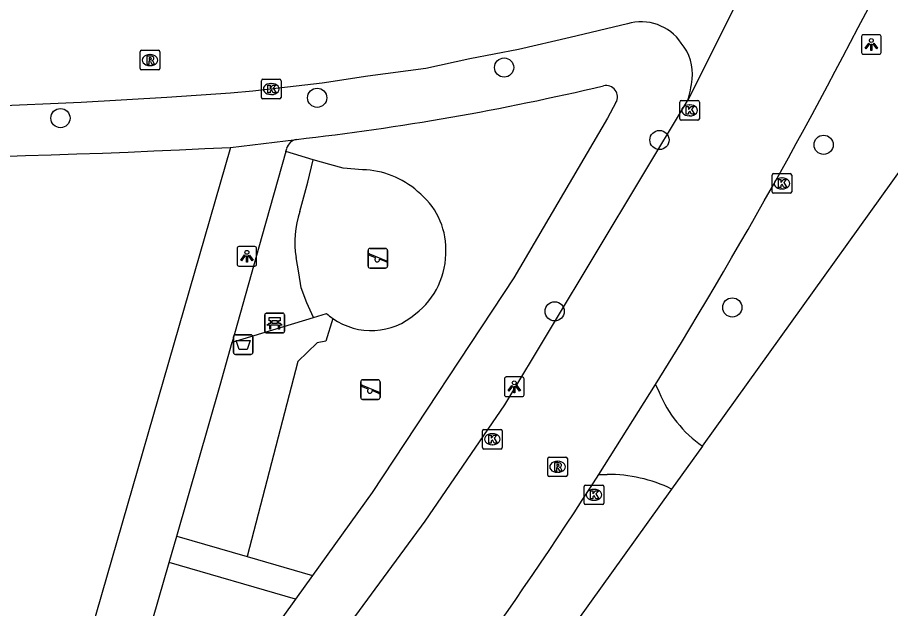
# Model space of a CAD drawing. Extents: x 160356 to 161355, y 381727 to 382845.
# Drawn here: x 160910.72 to 160955.22, y 382112.15 to 382142.27 of the extents above; entities that cross this region are included whole.
import ezdxf

# ---------------------------------------------------------------- set-up
doc = ezdxf.new("R2010")
doc.units = 0
for name, color, linetype in [('IMGEO_Afvalbak', 7, 'Continuous'), ('IMGEO_Bank', 7, 'Continuous'), ('IMGEO_Boom', 7, 'Continuous'), ('IMGEO_Groenvoorziening', 7, 'Continuous'), ('IMGEO_Kolk', 7, 'Continuous'), ('IMGEO_Lichtpunt', 7, 'Continuous'), ('IMGEO_Rijbaan_lokaal_open', 7, 'Continuous'), ('IMGEO_Rioolput', 7, 'Continuous'), ('IMGEO_Speelvoorziening', 7, 'Continuous'), ('IMGEO_Voetpad_open', 7, 'Continuous')]:
    doc.layers.add(name, color=color, linetype=linetype)

msp = doc.modelspace()

# ---------------------------------------------------------------- linework, layer by layer
at = {"layer": 'IMGEO_Afvalbak'}
for p, q in [((160921.829, 382126.101), (160922.619, 382126.101)), ((160922.619, 382126.101), (160921.829, 382126.101)), ((160921.729, 382125.201), (160921.729, 382126.001)), ((160921.729, 382126.001), (160921.729, 382125.201)), ((160922.719, 382126.001), (160922.719, 382125.201)), ((160922.719, 382125.201), (160922.719, 382126.001)), ((160922.619, 382125.101), (160921.829, 382125.101)), ((160921.829, 382125.101), (160922.619, 382125.101))]:
    msp.add_line(p, q, dxfattribs=at)
msp.add_lwpolyline([(160921.872, 382125.815), (160922.576, 382125.815), (160922.427, 382125.345), (160922.021, 382125.345), (160921.872, 382125.815)], dxfattribs=at)
for centre, start, end in [((160921.829, 382126.001), 90, 180), ((160921.829, 382126.001), 90, 180), ((160922.619, 382126.001), 0, 90), ((160922.619, 382126.001), 360, 90), ((160921.829, 382125.201), 180, 270), ((160921.829, 382125.201), 180, 270), ((160922.619, 382125.201), 270, 0), ((160922.619, 382125.201), 270, 0)]:
    msp.add_arc(centre, 0.1, start, end, dxfattribs=at)
at = {"layer": 'IMGEO_Bank'}
for p, q in [((160923.329, 382126.276), (160923.329, 382127.117)), ((160923.329, 382127.117), (160923.329, 382126.276)), ((160923.404, 382127.201), (160924.245, 382127.201)), ((160924.245, 382127.201), (160923.404, 382127.201)), ((160924.329, 382127.126), (160924.329, 382126.285)), ((160924.329, 382126.285), (160924.329, 382127.126)), ((160924.026, 382126.599), (160923.633, 382126.599)), ((160923.638, 382126.707), (160923.638, 382126.813)), ((160923.682, 382126.813), (160923.682, 382126.707)), ((160923.97, 382126.819), (160923.688, 382126.819)), ((160923.688, 382126.701), (160923.97, 382126.701)), ((160923.976, 382126.707), (160923.976, 382126.813)), ((160924.02, 382126.813), (160924.02, 382126.707)), ((160924.254, 382126.201), (160923.413, 382126.201)), ((160923.413, 382126.201), (160924.254, 382126.201))]:
    msp.add_line(p, q, dxfattribs=at)
for points in [[(160923.632, 382126.819), (160923.546, 382126.819), (160923.546, 382126.98), (160924.109, 382126.98), (160924.109, 382126.819), (160924.026, 382126.819)], [(160923.576, 382126.599), (160923.434, 382126.599), (160923.546, 382126.701), (160923.632, 382126.701)], [(160923.626, 382126.592), (160923.626, 382126.385), (160923.583, 382126.385), (160923.583, 382126.592)], [(160924.026, 382126.701), (160924.109, 382126.701), (160924.221, 382126.599), (160924.082, 382126.599)], [(160924.076, 382126.592), (160924.076, 382126.385), (160924.032, 382126.385), (160924.032, 382126.592)]]:
    msp.add_lwpolyline(points, dxfattribs=at)
for centre, radius, start, end in [((160923.407, 382127.123), 0.0779, 92.4484, 184.2845), ((160923.407, 382127.123), 0.0779, 92.4484, 184.2845), ((160924.251, 382127.123), 0.0779, 2.4484, 94.2845), ((160924.251, 382127.123), 0.0779, 2.4484, 94.2845), ((160923.576, 382126.592), 0.00671, 2.8957, 87.1043), ((160923.633, 382126.592), 0.00671, 92.8957, 177.1043), ((160923.631, 382126.812), 0.00671, 2.8957, 87.1043), ((160923.631, 382126.708), 0.00671, 272.8957, 357.1043), ((160923.688, 382126.812), 0.00671, 92.8957, 177.1043), ((160923.688, 382126.708), 0.00671, 182.8957, 267.1043), ((160923.97, 382126.812), 0.00671, 2.8957, 87.1043), ((160923.97, 382126.708), 0.00671, 272.8957, 357.1043), ((160924.027, 382126.812), 0.00671, 92.8957, 177.1043), ((160924.027, 382126.708), 0.00671, 182.8957, 267.1043), ((160924.025, 382126.592), 0.00671, 2.8957, 87.1043), ((160924.082, 382126.592), 0.00671, 92.8957, 177.1043), ((160923.407, 382126.279), 0.0779, 182.4484, 274.2845), ((160923.407, 382126.279), 0.0779, 182.4484, 274.2845), ((160924.251, 382126.279), 0.0779, 272.4484, 4.2845), ((160924.251, 382126.279), 0.0779, 272.4484, 4.2845)]:
    msp.add_arc(centre, radius, start, end, dxfattribs=at)
at = {"layer": 'IMGEO_Boom'}
for centre in [(160935.522, 382139.721), (160925.996, 382138.182), (160912.911, 382137.144), (160943.441, 382136.03), (160951.807, 382135.783), (160947.152, 382127.495), (160938.1, 382127.298)]:
    msp.add_circle(centre, 0.489, dxfattribs=at)
at = {"layer": 'IMGEO_Groenvoorziening'}
for points in [[(160928.314, 382134.509), (160927.325, 382134.588), (160926.65, 382134.772), (160925.797, 382135.025)], [(160925.803, 382126.98), (160926.475, 382127.188)], [(160926.791, 382126.936), (160926.432, 382125.775), (160925.995, 382125.692), (160925.013, 382124.732), (160922.43, 382114.799)]]:
    msp.add_lwpolyline(points, dxfattribs=at)
for centre, radius, start, end in [((160928.223, 382130.167), 4.343, 48.2464, 88.8011), ((160928.833, 382130.468), 3.721, 359.6211, 52.1714), ((160928.626, 382130.297), 3.931, 307.2656, 2.1233), ((160929.179, 382130.254), 4.088, 228.5954, 234.2621), ((160928.751, 382129.728), 3.411, 234.9364, 311.3917)]:
    msp.add_arc(centre, radius, start, end, dxfattribs=at)
at = {"layer": 'IMGEO_Kolk'}
for p, q in [((160923.155, 382138.2), (160923.155, 382139.052)), ((160923.23, 382139.126), (160924.082, 382139.126)), ((160924.156, 382139.052), (160924.156, 382138.2)), ((160923.643, 382138.906), (160923.668, 382138.906)), ((160924.082, 382138.126), (160923.23, 382138.126)), ((160923.666, 382138.346), (160923.641, 382138.346)), ((160944.475, 382137.113), (160944.475, 382137.965)), ((160944.55, 382138.039), (160945.402, 382138.039)), ((160944.963, 382137.819), (160944.988, 382137.819)), ((160945.476, 382137.965), (160945.476, 382137.113)), ((160944.986, 382137.259), (160944.961, 382137.259)), ((160945.402, 382137.039), (160944.55, 382137.039)), ((160949.183, 382133.388), (160949.183, 382134.24)), ((160949.258, 382134.314), (160950.11, 382134.314)), ((160949.671, 382134.094), (160949.696, 382134.094)), ((160950.184, 382134.24), (160950.184, 382133.388)), ((160950.11, 382133.314), (160949.258, 382133.314)), ((160949.694, 382133.534), (160949.669, 382133.534)), ((160934.423, 382120.354), (160934.423, 382121.206)), ((160934.498, 382121.28), (160935.35, 382121.28)), ((160935.424, 382121.206), (160935.424, 382120.354)), ((160934.911, 382121.06), (160934.936, 382121.06)), ((160935.35, 382120.28), (160934.498, 382120.28)), ((160934.934, 382120.5), (160934.909, 382120.5)), ((160939.605, 382117.518), (160939.605, 382118.37)), ((160939.68, 382118.444), (160940.532, 382118.444)), ((160940.093, 382118.224), (160940.118, 382118.224)), ((160940.606, 382118.37), (160940.606, 382117.518)), ((160940.116, 382117.664), (160940.091, 382117.664)), ((160940.532, 382117.444), (160939.68, 382117.444))]:
    msp.add_line(p, q, dxfattribs=at)
for points in [[(160923.155, 382138.2), (160923.155, 382139.052)], [(160923.23, 382139.126), (160924.082, 382139.126)], [(160924.156, 382139.052), (160924.156, 382138.2)], [(160923.476, 382138.826), (160923.599, 382138.826), (160923.599, 382138.675), (160923.729, 382138.826), (160923.893, 382138.826), (160923.747, 382138.675), (160923.9, 382138.426), (160923.748, 382138.426), (160923.663, 382138.59), (160923.599, 382138.523), (160923.599, 382138.426), (160923.476, 382138.426), (160923.476, 382138.826)], [(160924.082, 382138.126), (160923.23, 382138.126)], [(160944.475, 382137.113), (160944.475, 382137.965)], [(160944.55, 382138.039), (160945.402, 382138.039)], [(160944.796, 382137.739), (160944.919, 382137.739), (160944.919, 382137.588), (160945.049, 382137.739), (160945.213, 382137.739), (160945.067, 382137.588), (160945.22, 382137.339), (160945.068, 382137.339), (160944.983, 382137.503), (160944.919, 382137.436), (160944.919, 382137.339), (160944.796, 382137.339), (160944.796, 382137.739)], [(160945.476, 382137.965), (160945.476, 382137.113)], [(160945.402, 382137.039), (160944.55, 382137.039)], [(160949.183, 382133.388), (160949.183, 382134.24)], [(160949.258, 382134.314), (160950.11, 382134.314)], [(160950.184, 382134.24), (160950.184, 382133.388)], [(160949.504, 382134.014), (160949.627, 382134.014), (160949.627, 382133.863), (160949.757, 382134.014), (160949.921, 382134.014), (160949.775, 382133.863), (160949.928, 382133.614), (160949.776, 382133.614), (160949.691, 382133.778), (160949.627, 382133.711), (160949.627, 382133.614), (160949.504, 382133.614), (160949.504, 382134.014)], [(160950.11, 382133.314), (160949.258, 382133.314)], [(160934.423, 382120.354), (160934.423, 382121.206)], [(160934.498, 382121.28), (160935.35, 382121.28)], [(160935.424, 382121.206), (160935.424, 382120.354)], [(160934.744, 382120.98), (160934.867, 382120.98), (160934.867, 382120.829), (160934.997, 382120.98), (160935.161, 382120.98), (160935.015, 382120.829), (160935.168, 382120.58), (160935.016, 382120.58), (160934.931, 382120.744), (160934.867, 382120.677), (160934.867, 382120.58), (160934.744, 382120.58), (160934.744, 382120.98)], [(160935.35, 382120.28), (160934.498, 382120.28)], [(160939.605, 382117.518), (160939.605, 382118.37)], [(160939.68, 382118.444), (160940.532, 382118.444)], [(160939.926, 382118.144), (160940.049, 382118.144), (160940.049, 382117.993), (160940.179, 382118.144), (160940.343, 382118.144), (160940.197, 382117.993), (160940.35, 382117.744), (160940.198, 382117.744), (160940.113, 382117.908), (160940.049, 382117.841), (160940.049, 382117.744), (160939.926, 382117.744), (160939.926, 382118.144)], [(160940.606, 382118.37), (160940.606, 382117.518)], [(160940.532, 382117.444), (160939.68, 382117.444)]]:
    msp.add_lwpolyline(points, dxfattribs=at)
for centre, start, end in [((160923.232, 382139.05), 91.552, 178.448), ((160923.232, 382139.05), 91.552, 178.448), ((160924.08, 382139.05), 1.552, 88.448), ((160924.08, 382139.05), 1.552, 88.448), ((160923.232, 382138.202), 181.552, 268.448), ((160923.232, 382138.202), 181.552, 268.448), ((160924.08, 382138.202), 271.552, 358.448), ((160924.08, 382138.202), 271.552, 358.448), ((160944.552, 382137.963), 91.552, 178.448), ((160944.552, 382137.963), 91.552, 178.448), ((160945.4, 382137.963), 1.552, 88.448), ((160945.4, 382137.963), 1.552, 88.448), ((160944.552, 382137.115), 181.552, 268.448), ((160944.552, 382137.115), 181.552, 268.448), ((160945.4, 382137.115), 271.552, 358.448), ((160945.4, 382137.115), 271.552, 358.448), ((160949.26, 382134.238), 91.552, 178.448), ((160949.26, 382134.238), 91.552, 178.448), ((160950.108, 382134.238), 1.552, 88.448), ((160950.108, 382134.238), 1.552, 88.448), ((160949.26, 382133.39), 181.552, 268.448), ((160949.26, 382133.39), 181.552, 268.448), ((160950.108, 382133.39), 271.552, 358.448), ((160950.108, 382133.39), 271.552, 358.448), ((160934.5, 382121.204), 91.552, 178.448), ((160934.5, 382121.204), 91.552, 178.448), ((160935.348, 382121.204), 1.552, 88.448), ((160935.348, 382121.204), 1.552, 88.448), ((160934.5, 382120.356), 181.552, 268.448), ((160934.5, 382120.356), 181.552, 268.448), ((160935.348, 382120.356), 271.552, 358.448), ((160935.348, 382120.356), 271.552, 358.448), ((160939.682, 382118.368), 91.552, 178.448), ((160939.682, 382118.368), 91.552, 178.448), ((160940.53, 382118.368), 1.552, 88.448), ((160940.53, 382118.368), 1.552, 88.448), ((160939.682, 382117.52), 181.552, 268.448), ((160939.682, 382117.52), 181.552, 268.448), ((160940.53, 382117.52), 271.552, 358.448), ((160940.53, 382117.52), 271.552, 358.448)]:
    msp.add_arc(centre, 0.0765, start, end, dxfattribs=at)
for centre, major_axis, ratio, start_param, end_param in [((160923.642, 382138.626), (-0.387, 0.002), 0.722429, 4.712389, 7.853982), ((160923.667, 382138.626), (-0.39, 0.002), 0.717154, 1.570796, 4.712389), ((160944.962, 382137.539), (-0.387, 0.002), 0.722429, 4.712389, 7.853982), ((160944.987, 382137.539), (-0.39, 0.002), 0.717154, 1.570796, 4.712389), ((160949.67, 382133.814), (-0.387, 0.002), 0.722429, 4.712389, 7.853982), ((160949.695, 382133.814), (-0.39, 0.002), 0.717154, 1.570796, 4.712389), ((160934.91, 382120.78), (-0.387, 0.002), 0.722429, 4.712389, 7.853982), ((160934.935, 382120.78), (-0.39, 0.002), 0.717154, 1.570796, 4.712389), ((160940.092, 382117.944), (-0.387, 0.002), 0.722429, 4.712389, 7.853982), ((160940.117, 382117.944), (-0.39, 0.002), 0.717154, 1.570796, 4.712389)]:
    msp.add_ellipse(centre, major_axis=major_axis, ratio=ratio, start_param=start_param, end_param=end_param, dxfattribs=at)
at = {"layer": 'IMGEO_Lichtpunt'}
for p, q in [((160953.74, 382141.301), (160953.74, 382140.494)), ((160953.74, 382141.301), (160953.74, 382140.494)), ((160954.642, 382141.396), (160953.834, 382141.396)), ((160954.642, 382141.396), (160953.834, 382141.396)), ((160954.736, 382140.494), (160954.736, 382141.301)), ((160954.736, 382140.494), (160954.736, 382141.301)), ((160953.834, 382140.4), (160954.642, 382140.4)), ((160953.834, 382140.4), (160954.642, 382140.4)), ((160921.916, 382130.504), (160921.916, 382129.697)), ((160921.916, 382130.504), (160921.916, 382129.697)), ((160922.818, 382130.599), (160922.01, 382130.599)), ((160922.818, 382130.599), (160922.01, 382130.599)), ((160922.912, 382129.697), (160922.912, 382130.504)), ((160922.912, 382129.697), (160922.912, 382130.504)), ((160922.01, 382129.603), (160922.818, 382129.603)), ((160922.01, 382129.603), (160922.818, 382129.603)), ((160935.543, 382123.855), (160935.543, 382123.048)), ((160935.543, 382123.855), (160935.543, 382123.048)), ((160936.445, 382123.95), (160935.637, 382123.95)), ((160936.445, 382123.95), (160935.637, 382123.95)), ((160936.539, 382123.048), (160936.539, 382123.855)), ((160936.539, 382123.048), (160936.539, 382123.855)), ((160935.637, 382122.954), (160936.445, 382122.954)), ((160935.637, 382122.954), (160936.445, 382122.954))]:
    msp.add_line(p, q, dxfattribs=at)
for points in [[(160954.114, 382140.965), (160954.153, 382140.937), (160953.965, 382140.675), (160953.927, 382140.702), (160954.114, 382140.965)], [(160954.216, 382140.917), (160954.263, 382140.917), (160954.263, 382140.595), (160954.216, 382140.595), (160954.216, 382140.917)], [(160954.326, 382140.937), (160954.364, 382140.964), (160954.551, 382140.702), (160954.512, 382140.674), (160954.326, 382140.937)], [(160922.29, 382130.168), (160922.329, 382130.14), (160922.141, 382129.878), (160922.103, 382129.905), (160922.29, 382130.168)], [(160922.392, 382130.12), (160922.439, 382130.12), (160922.439, 382129.798), (160922.392, 382129.798), (160922.392, 382130.12)], [(160922.502, 382130.14), (160922.54, 382130.167), (160922.727, 382129.905), (160922.688, 382129.877), (160922.502, 382130.14)], [(160935.917, 382123.519), (160935.956, 382123.491), (160935.768, 382123.229), (160935.73, 382123.256), (160935.917, 382123.519)], [(160936.019, 382123.471), (160936.066, 382123.471), (160936.066, 382123.149), (160936.019, 382123.149), (160936.019, 382123.471)], [(160936.129, 382123.491), (160936.167, 382123.518), (160936.354, 382123.256), (160936.315, 382123.228), (160936.129, 382123.491)]]:
    msp.add_lwpolyline(points, dxfattribs=at)
for centre in [(160954.239, 382141.099), (160922.415, 382130.302), (160936.042, 382123.653)]:
    msp.add_circle(centre, 0.0994, dxfattribs=at)
for centre, start, end in [((160953.834, 382141.301), 90, 180), ((160953.834, 382141.301), 90, 180), ((160954.642, 382141.301), 0, 90), ((160954.642, 382141.301), 0, 90), ((160953.834, 382140.494), 180, 270), ((160953.834, 382140.494), 180, 270), ((160954.642, 382140.494), 270, 0), ((160954.642, 382140.494), 270, 360), ((160922.01, 382130.504), 90, 180), ((160922.01, 382130.504), 90, 180), ((160922.818, 382130.504), 0, 90), ((160922.818, 382130.504), 0, 90), ((160922.01, 382129.697), 180, 270), ((160922.01, 382129.697), 180, 270), ((160922.818, 382129.697), 270, 0), ((160922.818, 382129.697), 270, 360), ((160935.637, 382123.855), 90, 180), ((160935.637, 382123.855), 90, 180), ((160936.445, 382123.855), 0, 90), ((160936.445, 382123.855), 0, 90), ((160935.637, 382123.048), 180, 270), ((160935.637, 382123.048), 180, 270), ((160936.445, 382123.048), 270, 0), ((160936.445, 382123.048), 270, 360)]:
    msp.add_arc(centre, 0.0946, start, end, dxfattribs=at)
at = {"layer": 'IMGEO_Rijbaan_lokaal_open'}
for points in [[(160952.606, 382153.487), (160944.876, 382138.022)], [(160941.804, 382141.953), (160938.885, 382141.251), (160936.251, 382140.649), (160933.785, 382140.17), (160931.539, 382139.681), (160928.583, 382139.277), (160926.247, 382138.927), (160922.712, 382138.519), (160921.583, 382138.409), (160918.335, 382138.193), (160913.965, 382137.948), (160909.249, 382137.743), (160907.101, 382137.653), (160905.89, 382137.612)], [(160919.44, 382100.324), (160920.333, 382101.441), (160926.035, 382109.162), (160931.503, 382116.607), (160935.569, 382122.531), (160944.876, 382138.022)], [(160940.345, 382118.973), (160943.246, 382123.566)]]:
    msp.add_lwpolyline(points, dxfattribs=at)
for centre, radius, start, end in [((160705.893, 382270.281), 279.037, 328.27849, 333.77696), ((160942.503, 382139.571), 2.483, 34.2477, 106.3523), ((160942.589, 382139.367), 2.536, 354.6293, 39.1463), ((160939.05, 382139.847), 6.105, 342.602, 353.2509), ((160745.551, 382243.896), 231.41, 321.2282, 327.32748)]:
    msp.add_arc(centre, radius, start, end, dxfattribs=at)
at = {"layer": 'IMGEO_Rioolput'}
for p, q in [((160916.977, 382139.674), (160916.977, 382140.526)), ((160917.052, 382140.6), (160917.904, 382140.6)), ((160917.465, 382140.38), (160917.49, 382140.38)), ((160917.978, 382140.526), (160917.978, 382139.674)), ((160917.904, 382139.6), (160917.052, 382139.6)), ((160917.488, 382139.82), (160917.463, 382139.82)), ((160937.824, 382119.872), (160938.676, 382119.872)), ((160937.749, 382118.946), (160937.749, 382119.798)), ((160938.237, 382119.652), (160938.262, 382119.652)), ((160938.75, 382119.798), (160938.75, 382118.946)), ((160938.26, 382119.092), (160938.235, 382119.092)), ((160938.676, 382118.872), (160937.824, 382118.872))]:
    msp.add_line(p, q, dxfattribs=at)
for points in [[(160916.977, 382139.674), (160916.977, 382140.526)], [(160917.052, 382140.6), (160917.904, 382140.6)], [(160917.566, 382140.298), (160917.314, 382140.3), (160917.314, 382139.9)], [(160917.978, 382140.526), (160917.978, 382139.674)], [(160917.314, 382139.9), (160917.438, 382139.9), (160917.438, 382140.062), (160917.449, 382140.062)], [(160917.492, 382140.219), (160917.438, 382140.219), (160917.438, 382140.138)], [(160917.438, 382140.138), (160917.49, 382140.138)], [(160917.496, 382140.033), (160917.567, 382139.9), (160917.707, 382139.9), (160917.642, 382140.026)], [(160917.904, 382139.6), (160917.052, 382139.6)], [(160937.824, 382119.872), (160938.676, 382119.872)], [(160937.749, 382118.946), (160937.749, 382119.798)], [(160938.338, 382119.57), (160938.086, 382119.572), (160938.086, 382119.172)], [(160938.264, 382119.491), (160938.21, 382119.491), (160938.21, 382119.41)], [(160938.21, 382119.41), (160938.262, 382119.41)], [(160938.75, 382119.798), (160938.75, 382118.946)], [(160938.086, 382119.172), (160938.21, 382119.172), (160938.21, 382119.334), (160938.221, 382119.334)], [(160938.268, 382119.305), (160938.339, 382119.172), (160938.479, 382119.172), (160938.414, 382119.298)], [(160938.676, 382118.872), (160937.824, 382118.872)]]:
    msp.add_lwpolyline(points, dxfattribs=at)
for centre, radius, start, end in [((160917.054, 382140.524), 0.0765, 91.552, 178.448), ((160917.054, 382140.524), 0.0765, 91.552, 178.448), ((160917.565, 382140.188), 0.109, 350.3612, 89.416), ((160917.902, 382140.524), 0.0765, 1.552, 88.448), ((160917.902, 382140.524), 0.0765, 1.552, 88.448), ((160917.448, 382140.009), 0.0533, 26.0293, 88.6989), ((160917.474, 382140.327), 0.19, 274.7715, 282.9687), ((160917.498, 382140.123), 0.0964, 77.0061, 93.1865), ((160917.512, 382140.18), 0.0378, 276.6634, 79.6772), ((160917.563, 382140.188), 0.112, 277.5842, 350.9817), ((160917.547, 382139.973), 0.108, 29.5134, 73.7905), ((160917.054, 382139.676), 0.0765, 181.552, 268.448), ((160917.054, 382139.676), 0.0765, 181.552, 268.448), ((160917.902, 382139.676), 0.0765, 271.552, 358.448), ((160917.902, 382139.676), 0.0765, 271.552, 358.448), ((160937.826, 382119.796), 0.0765, 91.552, 178.448), ((160937.826, 382119.796), 0.0765, 91.552, 178.448), ((160938.674, 382119.796), 0.0765, 1.552, 88.448), ((160938.674, 382119.796), 0.0765, 1.552, 88.448), ((160938.246, 382119.599), 0.19, 274.7715, 282.9687), ((160938.27, 382119.395), 0.0964, 77.0061, 93.1865), ((160938.284, 382119.452), 0.0378, 276.6634, 79.6772), ((160938.337, 382119.46), 0.109, 350.3612, 89.416), ((160938.335, 382119.46), 0.112, 277.5842, 350.9817), ((160937.826, 382118.948), 0.0765, 181.552, 268.448), ((160937.826, 382118.948), 0.0765, 181.552, 268.448), ((160938.22, 382119.281), 0.0533, 26.0293, 88.6989), ((160938.319, 382119.245), 0.108, 29.5134, 73.7905), ((160938.674, 382118.948), 0.0765, 271.552, 358.448), ((160938.674, 382118.948), 0.0765, 271.552, 358.448)]:
    msp.add_arc(centre, radius, start, end, dxfattribs=at)
for centre, major_axis, ratio, start_param, end_param in [((160917.464, 382140.1), (-0.387, 0.002), 0.722429, 4.712389, 7.853982), ((160917.489, 382140.1), (-0.39, 0.002), 0.717154, 1.570796, 4.712389), ((160938.236, 382119.372), (-0.387, 0.002), 0.722429, 4.712389, 7.853982), ((160938.261, 382119.372), (-0.39, 0.002), 0.717154, 1.570796, 4.712389)]:
    msp.add_ellipse(centre, major_axis=major_axis, ratio=ratio, start_param=start_param, end_param=end_param, dxfattribs=at)
at = {"layer": 'IMGEO_Speelvoorziening'}
for p, q in [((160928.591, 382129.599), (160928.591, 382130.399)), ((160928.591, 382130.399), (160928.591, 382129.599)), ((160928.974, 382130.027), (160928.635, 382130.164)), ((160928.66, 382130.224), (160929.536, 382129.871)), ((160928.691, 382130.499), (160929.481, 382130.499)), ((160929.481, 382130.499), (160928.691, 382130.499)), ((160929.581, 382130.399), (160929.581, 382129.599)), ((160929.581, 382129.599), (160929.581, 382130.399)), ((160929.512, 382129.811), (160929.172, 382129.948)), ((160929.481, 382129.499), (160928.691, 382129.499)), ((160928.691, 382129.499), (160929.481, 382129.499)), ((160928.214, 382122.905), (160928.214, 382123.705)), ((160928.214, 382123.705), (160928.214, 382122.905)), ((160928.597, 382123.333), (160928.258, 382123.47)), ((160928.283, 382123.53), (160929.159, 382123.177)), ((160928.314, 382123.805), (160929.104, 382123.805)), ((160929.104, 382123.805), (160928.314, 382123.805)), ((160929.204, 382123.705), (160929.204, 382122.905)), ((160929.204, 382122.905), (160929.204, 382123.705)), ((160929.135, 382123.117), (160928.795, 382123.254)), ((160929.104, 382122.805), (160928.314, 382122.805)), ((160928.314, 382122.805), (160929.104, 382122.805))]:
    msp.add_line(p, q, dxfattribs=at)
for centre, radius, start, end in [((160928.691, 382130.399), 0.1, 90, 180), ((160928.691, 382130.399), 0.1, 90, 180), ((160928.648, 382130.194), 0.0327, 68.078, 248.078), ((160929.481, 382130.399), 0.1, 0, 90), ((160929.481, 382130.399), 0.1, 360, 90), ((160929.053, 382129.937), 0.12, 130.9928, 5.1632), ((160929.524, 382129.841), 0.0327, 248.078, 68.078), ((160928.691, 382129.599), 0.1, 180, 270), ((160928.691, 382129.599), 0.1, 180, 270), ((160929.481, 382129.599), 0.1, 270, 0), ((160929.481, 382129.599), 0.1, 270, 0), ((160928.314, 382123.705), 0.1, 90, 180), ((160928.314, 382123.705), 0.1, 90, 180), ((160928.271, 382123.5), 0.0327, 68.078, 248.078), ((160929.104, 382123.705), 0.1, 0, 90), ((160929.104, 382123.705), 0.1, 360, 90), ((160928.676, 382123.243), 0.12, 130.9928, 5.1632), ((160929.147, 382123.147), 0.0327, 248.078, 68.078), ((160928.314, 382122.905), 0.1, 180, 270), ((160928.314, 382122.905), 0.1, 180, 270), ((160929.104, 382122.905), 0.1, 270, 0), ((160929.104, 382122.905), 0.1, 270, 0)]:
    msp.add_arc(centre, radius, start, end, dxfattribs=at)
at = {"layer": 'IMGEO_Voetpad_open'}
for points in [[(160945.636, 382120.428), (160959.824, 382140.191)], [(160941.224, 382137.935), (160940.787, 382137.138), (160936.011, 382128.996), (160928.807, 382118.059), (160925.764, 382113.834)], [(160921.585, 382135.653), (160924.949, 382136.061)], [(160921.585, 382135.653), (160912.896, 382105.55)], [(160924.401, 382135.44), (160923.179, 382131.108), (160921.664, 382125.727)], [(160924.401, 382135.44), (160924.442, 382135.587)], [(160925.797, 382135.025), (160924.401, 382135.44)], [(160925.119, 382132.378), (160925.519, 382133.883), (160925.797, 382135.025)], [(160925.803, 382126.98), (160925.473, 382127.727), (160925.187, 382128.496), (160925.055, 382129.262), (160924.925, 382130.033)], [(160921.664, 382125.727), (160925.803, 382126.98)], [(160918.844, 382115.836), (160921.046, 382123.534), (160921.664, 382125.727)], [(160943.246, 382123.566), (160943.424, 382123.178)], [(160945.636, 382120.428), (160944.062, 382118.235)], [(160940.345, 382118.973), (160940.776, 382118.981)], [(160944.062, 382118.235), (160929.659, 382098.171)], [(160918.455, 382114.491), (160918.844, 382115.836)], [(160918.844, 382115.836), (160922.43, 382114.799)], [(160915.391, 382104.009), (160915.729, 382105.073), (160918.455, 382114.491)], [(160924.895, 382112.627), (160918.455, 382114.491)], [(160922.43, 382114.799), (160925.764, 382113.834)], [(160925.764, 382113.834), (160924.895, 382112.627)], [(160924.895, 382112.627), (160923.681, 382110.941), (160916.431, 382101.677)]]:
    msp.add_lwpolyline(points, dxfattribs=at)
for centre, radius, start, end in [((160910.269, 382266.271), 131.035, 276.43255, 283.37852), ((160940.717, 382138.223), 0.583, 330.4129, 102.7471), ((160925.061, 382135.433), 0.638, 100.1341, 166.0126), ((160896.517, 382628.163), 493.147, 268.05347, 272.91379), ((160929.482, 382130.837), 4.628, 160.5424, 189.9991), ((160949.142, 382125.513), 6.177, 202.2121, 235.4118), ((160940.854, 382111.713), 7.269, 63.8071, 90.6115)]:
    msp.add_arc(centre, radius, start, end, dxfattribs=at)

doc.saveas('drawing.dxf')
